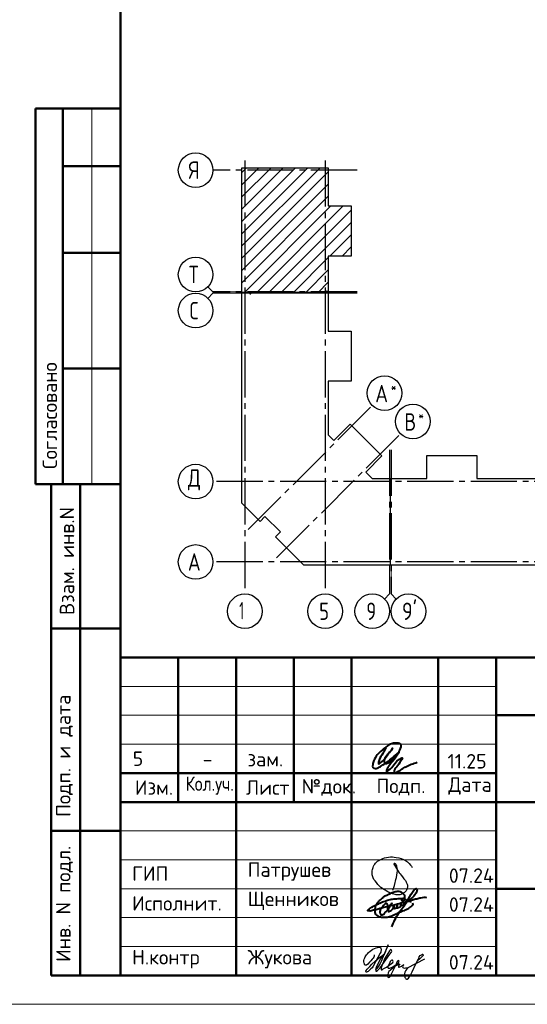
# Model space of a CAD drawing. Header units: millimetres. Extents: x 40580 to 1930067, y -240640 to 81020.
# Tile 590 of 656: x 1438296 to 1447084, y -239550 to -222514. Entities that reach past the tile are written whole.
import ezdxf

# ---------------------------------------------------------------- set-up
doc = ezdxf.new("R2010")
doc.units = ezdxf.units.MM
doc.linetypes.add('______5', pattern=[1100, 800, -100, 100, -100])
doc.linetypes.add('CENTER', pattern=[2, 1.25, -0.25, 0.25, -0.25])
for name, color, linetype, lineweight in [('Standard', 7, 'Continuous', 25), ('ОСИ', 7, 'CENTER', 15), ('Основная', 7, 'Continuous', 40)]:
    doc.layers.add(name, color=color, linetype=linetype, lineweight=lineweight)
doc.styles.add('GOST 2.304', font='isocpeur.ttf', dxfattribs={"width": 0.8})
doc.styles.add('ISOCPEUR', font='isocpeur.ttf')

# ---------------------------------------------------------------- blocks, each defined once
blk = doc.blocks.new('яяя')
at = {"lineweight": 30}
for points in [[(345424, 110432), (345425, 110410), (345424, 110397), (345417, 110379), (345406, 110350), (345390, 110319), (345357, 110275), (345310, 110221), (345265, 110176), (345198, 110110), (345161, 110077), (345133, 110066), (345116, 110066), (345102, 110075), (345090, 110091), (345082, 110115), (345074, 110146), (345066, 110182), (345064, 110206), (345067, 110234), (345077, 110278), (345095, 110320), (345114, 110361), (345134, 110395), (345159, 110428), (345195, 110469), (345228, 110506), (345284, 110560), (345331, 110595), (345379, 110625), (345435, 110648), (345486, 110670), (345532, 110686), (345573, 110696), (345605, 110698), (345621, 110695), (345635, 110687), (345648, 110671), (345656, 110649), (345659, 110625), (345659, 110583), (345656, 110553), (345647, 110523), (345635, 110489), (345387, 110033), (345349, 109985), (345311, 109948), (345247, 109889), (345209, 109858), (345192, 109844), (345180, 109837), (345157, 109833), (345150, 109835), (345140, 109842), (345135, 109856), (345138, 109881), (345148, 109892), (345183, 109930), (345267, 110024), (345343, 110105), (345455, 110213), (345617, 110343), (345775, 110456), (345811, 110526), (345838, 110607), (345890, 110740), (345902, 110771), (345698, 110295), (345672, 110226), (345626, 110132), (345572, 110032), (345518, 109953), (345481, 109918), (345497, 110001), (345567, 110147), (345655, 110301), (345760, 110442)], [(345481, 109918), (345476, 109896), (345475, 109874), (345485, 109861), (345506, 109866), (345539, 109891), (345632, 109983), (345968, 110450), (346022, 110527), (346029, 110560), (346027, 110579), (346026, 110590), (346010, 110605), (345993, 110609), (345975, 110601), (345962, 110584), (345954, 110562), (345857, 110421), (345783, 110292), (345741, 110183), (345701, 110079), (345665, 109985), (345660, 109952), (345666, 109929), (345669, 109915), (345682, 109910), (345702, 109914), (345735, 109941), (345846, 110007), (346065, 110160), (346075, 110193), (346070, 110217), (346066, 110236), (346052, 110241), (346030, 110241), (346007, 110228), (345978, 110203), (345960, 110164), (345892, 110010), (345895, 109986), (345904, 109966), (345925, 109964), (345969, 109968), (346045, 110000), (346218, 110114), (346261, 110154), (346280, 110184), (346282, 110210), (346278, 110225), (346263, 110229), (346241, 110222), (346220, 110198), (346162, 110049), (345989, 109904), (345932, 109849), (345906, 109805), (345891, 109739), (345890, 109690), (345899, 109652), (345924, 109647), (345956, 109655), (345980, 109674), (346058, 109838), (346158, 110046), (346261, 110098), (346314, 110120), (346292, 110079), (346269, 110036), (346261, 110008), (346267, 109998), (346293, 109998), (346363, 110039), (346445, 110095), (346421, 110068), (346414, 110040), (346407, 110011), (346416, 109990), (346466, 109972), (346509, 109977), (346574, 109984), (347172, 110293)], [(346586, 109971), (346543, 109917), (346509, 109873), (346489, 109825), (346475, 109767), (346472, 109710), (346478, 109675), (346485, 109641), (346501, 109621), (346517, 109602), (346542, 109589), (346568, 109592), (346605, 109620), (346680, 109731), (346736, 109842), (346865, 110115), (346962, 110290), (346969, 110318), (346979, 110360), (347013, 110403), (347056, 110434), (347091, 110450), (347109, 110450), (347121, 110434), (347115, 110405), (347072, 110355), (347012, 110307), (346924, 110222)]]:
    blk.add_lwpolyline(points, dxfattribs=at)
blk = doc.blocks.new('Из_буфера32210')
at = {"color": 7, "lineweight": 25}
blk.add_lwpolyline([(357, 84), (386, 160), (399, 213), (405, 239), (412, 268), (420, 299), (427, 339), (434, 380), (437, 414), (438, 442), (436, 466), (430, 489), (425, 504), (417, 519), (409, 531), (405, 535), (403, 536), (400, 539), (394, 541), (387, 543), (383, 542), (379, 539), (377, 534), (377, 528), (379, 523), (438, 428), (470, 382), (484, 365), (504, 341), (528, 310), (551, 280), (562, 264), (575, 247), (582, 235), (589, 220), (599, 198), (606, 184), (610, 167), (611, 155), (612, 143), (611, 127), (609, 116), (603, 96), (596, 82), (588, 69), (579, 56), (563, 43), (551, 34), (539, 25), (524, 16), (511, 10), (494, 5), (481, 3), (456, 0), (432, 1), (415, 3), (396, 6), (375, 11), (355, 19), (336, 24), (310, 31), (293, 39), (269, 53), (243, 69), (223, 80), (202, 93), (180, 109), (152, 128), (126, 152), (98, 182), (77, 211), (52, 241), (32, 266), (20, 293), (8, 329), (3, 348), (1, 373), (0, 393), (1, 417), (6, 440), (13, 454), (20, 476), (26, 497), (38, 517), (47, 529), (60, 548), (75, 563), (95, 581), (115, 593), (135, 606), (161, 618), (187, 628), (213, 638), (251, 647), (282, 653), (319, 655), (353, 655), (384, 652), (418, 648), (460, 641), (503, 628), (544, 611), (579, 594), (611, 573), (639, 545), (666, 515), (679, 496), (694, 471)], dxfattribs=at)

msp = doc.modelspace()

# ---------------------------------------------------------------- linework, layer by layer
at = {"layer": 'Standard', "color": 7, "linetype": 'Continuous', "lineweight": 50, "transparency": 33554687}
for p, q in [((1440042.7, -224049.7), (1438569.5, -224049.7)), ((1438569.5, -224049.7), (1438569.5, -230549.7)), ((1438569.5, -224049.7), (1438569.5, -230549.7)), ((1439042.7, -224049.7), (1439042.7, -230549.7)), ((1440042.7, -225049.7), (1439042.7, -225049.7)), ((1440042.7, -226549.7), (1439042.7, -226549.7)), ((1440042.7, -228549.7), (1439042.7, -228549.7)), ((1438569.5, -230549.7), (1440042.7, -230549.7)), ((1438842.7, -239049.7), (1438842.7, -230549.7)), ((1438842.7, -239049.7), (1438842.7, -230549.7)), ((1439342.7, -239049.7), (1439342.7, -230549.7)), ((1438842.7, -233049.7), (1440042.7, -233049.7)), ((1440042.7, -239049.8), (1440042.7, -233549.8)), ((1440042.7, -233549.8), (1458542.7, -233549.8)), ((1441042.7, -236049.8), (1441042.7, -233549.8)), ((1442042.7, -239049.8), (1442042.7, -233549.8)), ((1443042.7, -236049.8), (1443042.7, -233549.8)), ((1444042.7, -239049.8), (1444042.7, -233549.8)), ((1445542.7, -239049.8), (1445542.7, -233549.8)), ((1446542.7, -239049.8), (1446542.7, -233549.8)), ((1446542.7, -234549.8), (1458542.7, -234549.8)), ((1440042.7, -235549.8), (1446542.7, -235549.8)), ((1440042.7, -235549.8), (1446542.7, -235549.8)), ((1440042.7, -236049.8), (1446542.7, -236049.8)), ((1440042.7, -236049.8), (1446542.7, -236049.8)), ((1446542.7, -236049.8), (1458542.7, -236049.8)), ((1438842.7, -236549.7), (1440042.7, -236549.7)), ((1446542.7, -237549.8), (1458542.7, -237549.8)), ((1440042.7, -239049.7), (1438842.7, -239049.7))]:
    msp.add_line(p, q, dxfattribs=at)
at = {"layer": 'Standard', "color": 7, "linetype": 'Continuous', "lineweight": 13, "transparency": 33554687}
for p, q in [((1439542.7, -224049.7), (1439542.7, -230549.7)), ((1441642.7, -227222.7), (1441554.8, -227134.9)), ((1441642.7, -227247.7), (1441554.8, -227335.6)), ((1441642.7, -227222.7), (1442142.7, -227222.7)), ((1441642.7, -227247.7), (1442142.7, -227247.7)), ((1444700.7, -232449.7), (1444700.7, -231949.7)), ((1444725.7, -232449.7), (1444725.7, -231949.7)), ((1444700.7, -232449.7), (1444612.8, -232537.6)), ((1444725.7, -232449.7), (1444813.5, -232537.6)), ((1440042.7, -234049.8), (1446542.7, -234049.8)), ((1440042.7, -234549.8), (1446542.7, -234549.8)), ((1440042.7, -235049.8), (1446542.7, -235049.8)), ((1440042.7, -236549.8), (1446542.7, -236549.8)), ((1440042.7, -237049.8), (1446542.7, -237049.8)), ((1440042.7, -237049.8), (1446542.7, -237049.8)), ((1440042.7, -237549.8), (1446542.7, -237549.8)), ((1440042.7, -237549.8), (1446542.7, -237549.8)), ((1440042.7, -238049.8), (1446542.7, -238049.8)), ((1440042.7, -238549.8), (1446542.7, -238549.8))]:
    msp.add_line(p, q, dxfattribs=at)
at = {"layer": 'Standard', "color": 7, "linetype": 'Continuous', "lineweight": -3, "transparency": 33554687}
for p, q in [((1442142.7, -226429.4), (1443496.3, -225075.7)), ((1442142.7, -226005.2), (1443072.1, -225075.7)), ((1442142.7, -225580.9), (1442647.8, -225075.7)), ((1442142.7, -225156.6), (1442223.5, -225075.7)), ((1442142.7, -226217.3), (1443284.2, -225075.7)), ((1442142.7, -225793), (1442859.9, -225075.7)), ((1442142.7, -225368.7), (1442435.7, -225075.7)), ((1442142.7, -226641.5), (1443638.7, -225145.5)), ((1442142.7, -226853.7), (1443638.7, -225357.7)), ((1442142.7, -227065.8), (1443638.7, -225569.8)), ((1442187.9, -227232.7), (1443683.9, -225736.7)), ((1442400, -227232.7), (1443896, -225736.7)), ((1442612.1, -227232.7), (1444035.7, -225809.2)), ((1442824.2, -227232.7), (1444035.7, -226021.3)), ((1443664.4, -226604.7), (1444035.7, -226233.5)), ((1443876.5, -226604.7), (1444035.7, -226445.6)), ((1443036.4, -227232.7), (1443638.7, -226630.5)), ((1443248.5, -227232.7), (1443638.7, -226842.6)), ((1443460.7, -227232.7), (1443638.7, -227054.7))]:
    msp.add_line(p, q, dxfattribs=at)
at = {"layer": 'Standard', "color": 7, "linetype": 'Continuous', "lineweight": 25, "transparency": 33554687}
msp.add_line((1440042.7, -239049.8), (1458542.7, -239049.8), dxfattribs=at)
msp.add_line((1440042.7, -239049.8), (1458542.7, -239049.8), dxfattribs=at)
msp.add_line((1440042.7, -239049.8), (1458542.7, -239049.8), dxfattribs=at)
at = {"layer": 'Standard', "color": 7, "linetype": 'Continuous', "lineweight": 13, "transparency": 33554687}
msp.add_lwpolyline([(1438042.7, -239549.7), (1459042.7, -239549.7), (1459042.7, -209849.7), (1438042.7, -209849.7), (1438042.7, -239549.7)], close=True, dxfattribs=at)
at = {"layer": 'Standard', "color": 7, "linetype": 'Continuous', "lineweight": 50, "transparency": 33554687}
msp.add_lwpolyline([(1440042.7, -210349.7), (1458542.7, -210349.7), (1458542.7, -239049.7), (1440042.7, -239049.7), (1440042.7, -210349.7)], close=True, dxfattribs=at)
at = {"layer": 'Standard', "color": 7, "linetype": 'Continuous', "lineweight": 25, "transparency": 33554687}
for points in [[(1442142.7, -227232.7), (1442142.7, -225075.7), (1443638.7, -225075.7), (1443638.7, -225736.7), (1444035.7, -225736.7), (1444035.7, -226604.7), (1443638.7, -226604.7), (1443638.7, -227232.7), (1443620.7, -227232.7), (1443620.7, -227212.7), (1443605.7, -227212.7), (1443605.7, -227232.7), (1442142.7, -227232.7)], [(1442142.7, -230692.7), (1442142.7, -227237.7), (1442280.6, -227237.7), (1442280.6, -227257.7), (1442295.7, -227257.7), (1442295.7, -227237.7), (1443638.7, -227237.7), (1443638.7, -227900.7), (1444035.7, -227900.7), (1444035.7, -228768.7), (1443638.7, -228768.7), (1443638.7, -229694.4), (1443736.5, -229792.3), (1444017.4, -229511.4), (1444566.8, -230060.8), (1444285.9, -230341.7), (1444398, -230453.7), (1444710.7, -230453.7), (1444710.7, -231949.7), (1443212.6, -231949.7), (1442724.6, -231461.8), (1442809.5, -231376.9), (1442541.5, -231108.9), (1442456.7, -231193.8), (1442142.7, -230879.8), (1442142.7, -230692.7)], [(1444715.7, -231949.7), (1444715.7, -230486.7), (1444735.7, -230486.7), (1444735.7, -230471.7), (1444715.7, -230471.7), (1444715.7, -230453.7), (1445343.7, -230453.7), (1445343.7, -230056.7), (1446211.7, -230056.7), (1446211.7, -230453.7), (1446829.7, -230453.7), (1447447.7, -230453.7), (1447447.7, -230056.7), (1448315.7, -230056.7), (1448315.7, -230453.7), (1448976.7, -230453.7), (1448976.7, -231949.7), (1446829.7, -231949.7), (1444715.7, -231949.7)]]:
    msp.add_lwpolyline(points, dxfattribs=at)
at = {"layer": 'ОСИ', "color": 8, "linetype": '______5', "lineweight": -3, "transparency": 33554687}
for p, q in [((1442195.7, -224948.4), (1442195.7, -232449.7)), ((1443585.7, -224948.4), (1443585.7, -232449.7)), ((1444138.7, -225118.7), (1441642.7, -225118.7)), ((1444138.7, -227222.7), (1441642.7, -227222.7)), ((1444138.7, -227247.7), (1441642.7, -227247.7)), ((1442250.9, -231337.3), (1444400.6, -229187.6)), ((1442740.9, -231827.3), (1444890.7, -229677.6)), ((1444700.7, -229953.7), (1444700.7, -232449.7)), ((1444725.7, -229953.7), (1444725.7, -232449.7)), ((1449104, -230506.7), (1441642.7, -230506.7)), ((1449104, -230506.7), (1441642.7, -230506.7)), ((1449104, -231896.7), (1441642.7, -231896.7))]:
    msp.add_line(p, q, dxfattribs=at)
at = {"layer": 'ОСИ', "color": 7, "linetype": 'Continuous', "lineweight": -3, "transparency": 33554687}
for centre in [(1441342.7, -225118.7), (1441342.7, -226922.7), (1441342.7, -227547.7), (1444612.8, -228975.4), (1445102.8, -229465.5), (1441342.7, -230506.7), (1441342.7, -230506.7), (1441342.7, -231896.7), (1442195.7, -232749.7), (1443585.7, -232749.7), (1444400.7, -232749.7), (1445025.7, -232749.7)]:
    msp.add_circle(centre, 300, dxfattribs=at)
at = {"layer": 'Основная', "color": 7, "ltscale": 100}
msp.add_spline([(1444635.4, -235112.2), (1444566.1, -235238.6), (1444509.1, -235360.5), (1444509.1, -235388.5), (1444543.7, -235370.6), (1444641, -235265.5), (1444752.9, -235117.8), (1444672.3, -235221.8), (1444609.7, -235316.9), (1444617.5, -235378.4), (1444676.8, -235372.8), (1444755.1, -235306.8), (1444846.8, -235198.3), (1444898.3, -235094.3), (1444891.5, -235046.2), (1444807.3, -235030), (1444732.7, -235040.7), (1444603, -235125.7), (1444485.6, -235235.3), (1444428.5, -235332.6), (1444407.3, -235405.3), (1444408.4, -235452.2), (1444448.7, -235470.1), (1444516.9, -235446.6), (1444704.8, -235321.4), (1444859.1, -235193.9), (1444703.4, -235404.8), (1444647.9, -235502.1), (1444647.7, -235520.4), (1444681.3, -235503.7), (1444775.2, -235406.4), (1444900.5, -235291.2), (1444919.5, -235286.7), (1444901.6, -235329.2), (1444824.6, -235441), (1444777.5, -235528.3), (1444784.2, -235547.3), (1444820, -235538.3), (1444983.3, -235438.8), (1445177.9, -235360.5)], degree=3, dxfattribs=at)
at = {"layer": 'Основная'}
for points in [[(1444735.9, -238208.5), (1444854.5, -237977.2), (1445004.7, -237765.4), (1445096.2, -237606.8), (1445120.3, -237573.5), (1445141.8, -237551.4), (1445153.6, -237549.1), (1445160.5, -237548.3), (1445165.8, -237549.6), (1445169.7, -237552.4), (1445171.9, -237556.7), (1445172.7, -237559.8), (1445174.8, -237566.7), (1445174.3, -237570.2), (1445174.2, -237577.6), (1445172.7, -237581.5), (1445171.6, -237593), (1445159.1, -237619.1), (1445129.7, -237662.4), (1445081.4, -237714.7), (1445022.8, -237756.6), (1444987.9, -237777.4), (1444968.8, -237781.4), (1444793.9, -237829.8), (1444600.1, -237874.5), (1444464.9, -237913.3), (1444384.2, -237933.1), (1444340.2, -237935.1), (1444319.6, -237924.6), (1444331, -237915.2), (1444341.3, -237901.6), (1444358.7, -237890.2), (1444421.9, -237852.4), (1444511.2, -237809.3), (1444601.1, -237770.1), (1444687.2, -237742.7), (1444771.1, -237725), (1444874.8, -237721.3), (1444922.6, -237718.6)], [(1445097.3, -237796.1), (1445094.8, -237836), (1445076.5, -237851), (1445044.9, -237876.8), (1444965.9, -237922.5), (1444886.1, -237954.1), (1444812.9, -237989.9), (1444655.5, -238046.1), (1444562.4, -238047.2), (1444518.5, -238036.1), (1444490.3, -238018.3), (1444473.1, -238007.2), (1444457, -237978.4), (1444447.6, -237949.6), (1444452.6, -237896.3), (1444458.7, -237856.4), (1444484.7, -237806.5), (1444515.6, -237766.8), (1444565.1, -237719.4), (1444608.4, -237682.8), (1444668.3, -237652.9), (1444730.9, -237622.4), (1444794.7, -237600.2), (1444833.8, -237594.7), (1444881.8, -237598.6), (1444903.4, -237610.8), (1444927.5, -237628.9), (1444941.1, -237645.7), (1444958.3, -237668.4), (1444959.4, -237698.9), (1444957.7, -237715), (1444953.3, -237735.3), (1444946.6, -237751.1), (1444935.6, -237761), (1444922.8, -237761), (1444912.3, -237754.4), (1444913.4, -237730), (1444923.9, -237717.8), (1444973.1, -237734.1), (1444996.1, -237745.6), (1445047.9, -237764.1), (1445063.2, -237771.5), (1445073.4, -237778.2)], [(1444669.9, -237916.2), (1444668.8, -237834.4), (1444659.6, -237811.8), (1444638.1, -237803.3), (1444621.1, -237814.1), (1444603.4, -237829.2), (1444580.4, -237855.5), (1444557.9, -237879.1), (1444541.3, -237905), (1444537.6, -237926.4), (1444530.9, -237963.8), (1444534.2, -237978.2), (1444548.3, -238000.8), (1444569.7, -238003.3), (1444598.2, -237990), (1444622.2, -237959.7), (1444640.3, -237942.3), (1444664, -237923.1), (1444701.3, -237854.7), (1444722, -237821.5), (1444739.8, -237800), (1444672.9, -237908.3), (1444674.7, -237929.8), (1444679.2, -237948.6), (1444700.2, -237937.2), (1444725, -237924.6), (1444757.2, -237895), (1444760.1, -237889.8), (1444769, -237861), (1444774.2, -237846.2), (1444776, -237840.3), (1444772.3, -237876.5), (1444775.3, -237889.5), (1444791.5, -237888.7), (1444813.7, -237882.1), (1444833.3, -237849.2), (1444835.2, -237830.3), (1444825.5, -237881), (1444835.2, -237881.3), (1444867.7, -237869.1), (1444892.5, -237851.8), (1444895.4, -237818.1), (1444897.3, -237803.7), (1444900.2, -237834.4), (1444918.7, -237835.5), (1444936.1, -237833.3), (1444949, -237798.9), (1444951.6, -237790.8), (1444951.2, -237798.5), (1444946.4, -237824), (1444962.7, -237828.5)], [(1445000.9, -237771.6), (1445060.7, -237753.4), (1445132, -237731.4), (1445170.1, -237723.4), (1445239.5, -237704.8), (1445295.5, -237698.3), (1445336.1, -237699)]]:
    msp.add_spline(points, degree=3, dxfattribs=at)

# ---------------------------------------------------------------- block references
at = {"color": 1, "ltscale": 100}
msp.add_blockref('Из_буфера32210', (1444397.7, -237656), dxfattribs=at)
at = {"color": 2, "lineweight": 60, "xscale": 0.5, "yscale": 0.5, "zscale": 0.5}
msp.add_blockref('яяя', (1271721.9, -293908.3), dxfattribs=at)

# ---------------------------------------------------------------- texts
at = {"layer": 'Standard', "color": 7, "linetype": 'Continuous', "lineweight": 50, "transparency": 33554687, "char_height": 250, "attachment_point": 7, "rotation": 90, "style": 'GOST 2.304'}
for s, insert, width in [('\\A1;{\\fISOCPEUR|i0|b0;\\H250.000000;\\W1.000000;\\C7;Согласовано}\\P', (1438942.7, -230288.3), 2071.875), ('\\A1;{\\fISOCPEUR|i0|b0;\\H250.000000;\\W1.000000;\\C7;Взам. инв.N}\\P', (1439240.6, -232813.9), 1909.099), ('\\A1;{\\fISOCPEUR|i0|b0;\\H250.000000;\\W1.000000;\\C7;Подп. и дата}\\P', (1439217, -236307.6), 2197.059), ('\\A1;{\\fISOCPEUR|i0|b0;\\H250.000000;\\W1.000000;\\C7;Инв. N подл.}\\P', (1439217, -238815.7), 2021.795)]:
    msp.add_mtext(s, dxfattribs=dict(at, insert=insert, width=width))
at = {"layer": 'Standard', "color": 7, "linetype": 'Continuous', "lineweight": 25, "transparency": 33554687, "style": 'ISOCPEUR'}
for s, insert, char_height, width, attachment_point in [('Московская\\~область,\\~городской\\~округ\\~Звенигород,\\~район\\~', (1427546.7, -235382.8), 270, 8136.208, 7), ('5', (1440344.7, -235175), 250, 283.333, 2), ('зам.', (1442549.2, -235183.9), 250, 283.333, 2), ('11.25', (1445703.1, -235469.8), 250, 693.365, 7), ('-', (1441549.2, -235183.9), 250, 283.333, 2), ('Изм.', (1440290.6, -235925), 250, 631.146, 7), ('Лист', (1442213.5, -235925), 250, 782.233, 7), ('Дата', (1445715.7, -235925), 250, 782.233, 7), ('\\W0.83;Кол.уч.', (1441169.6, -235925), 250, 799.955, 7), ('№док.', (1443178.1, -235942.4), 250, 853.394, 7), ('Подп.', (1444473.9, -235935.5), 250, 764.532, 7), ('ГИП', (1440242.7, -237412.3), 250, 586.81, 7), ('Патрушев', (1442242.7, -237412.3), 250, 1386.359, 7), ('07.24', (1445725.7, -237448.5), 250, 817.627, 7), ('Исполнит.', (1440242.7, -237928), 250, 1386.365, 7), ('Щенников', (1442242.7, -237918.4), 250, 1333.081, 7), ('07.24', (1445725.7, -237948.5), 250, 817.627, 7), ('Н.контр', (1440242.7, -238928), 250, 1102.087, 7), ('Жукова', (1442242.7, -238928), 250, 1031.11, 7), ('07.24', (1445725.7, -238948.5), 250, 817.621, 7)]:
    msp.add_mtext(s, dxfattribs=dict(at, insert=insert, char_height=char_height, width=width, attachment_point=attachment_point))
at = {"layer": 'ОСИ', "color": 7, "linetype": 'Continuous', "lineweight": 25, "transparency": 33554687, "attachment_point": 7, "style": 'ISOCPEUR'}
for s, insert, char_height, width in [('\\W0.80;Я', (1441222.7, -225268.7), 300, 359.83), ('\\W0.80;Т', (1441222.7, -227072.7), 300, 359.83), ('\\W0.78;С', (1441237.7, -227697.7), 300, 326.834), ('\\W0.80;*', (1444721.3, -228957.9), 180, 215.891), ('\\W0.82;А', (1444451.3, -229132.9), 300, 392.649), ('\\W0.80;*', (1445196.3, -229447.9), 180, 215.9), ('\\W0.80;В', (1444956.3, -229623), 300, 359.848), ('\\W0.82;Д', (1441207.7, -230656.7), 300, 392.649), ('\\W0.82;А', (1441207.7, -232046.7), 300, 392.649), ('\\W0.56;1', (1442095.7, -232889.7), 300, 233.343), ('\\W0.78;5', (1443480.6, -232899.7), 300, 326.853), ('\\W0.78;9', (1444295.7, -232899.7), 300, 326.853), ("\\W0.84;9'", (1444914.2, -232899.7), 300, 441.046)]:
    msp.add_mtext(s, dxfattribs=dict(at, insert=insert, char_height=char_height, width=width))

doc.saveas('drawing.dxf')
